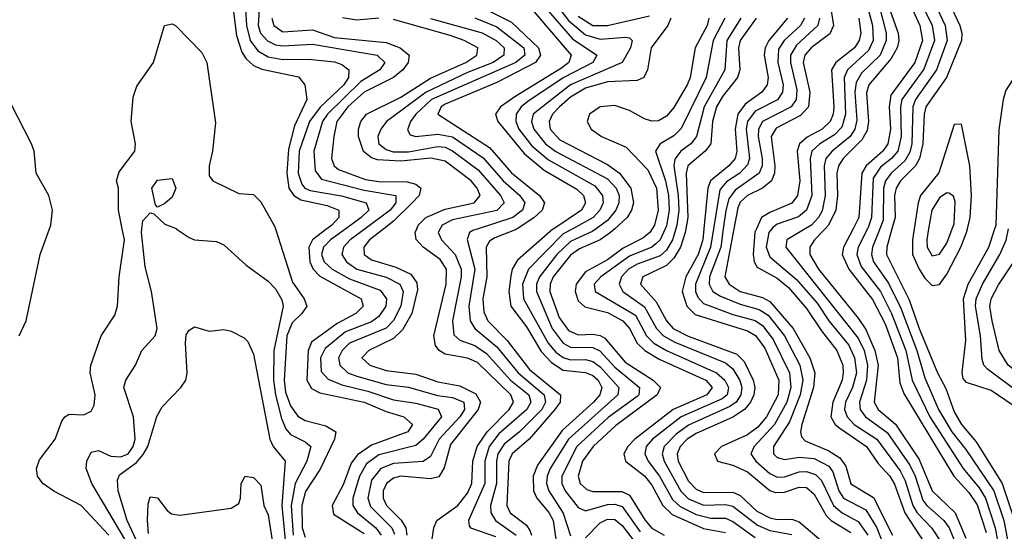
# Model space of a CAD drawing. Header units: inches. Extents: x 501365 to 657855, y 482276 to 547543.
# Tile 773 of 957: x 597236 to 599906, y 539180 to 540566. Entities that reach past the tile are written whole.
import ezdxf

# ---------------------------------------------------------------- set-up
doc = ezdxf.new("R2010")
doc.units = ezdxf.units.IN
doc.header["$MEASUREMENT"] = 0
doc.layers.add('A5593', color=7, linetype='Continuous')
doc.layers.add('A5594', color=7, linetype='Continuous')

msp = doc.modelspace()

# ---------------------------------------------------------------- linework, layer by layer
at = {"layer": 'A5593', "color": 5}
for points, elevation in [([(597234.8, 539710), (597254, 539750), (597291.5, 539930), (597316.6, 540000)], 3020), ([(597478.2, 539170), (597402.7, 539250), (597328.7, 539288.7), (597298.9, 539310), (597284.5, 539330), (597281.7, 539350), (597290, 539374.3), (597332.1, 539430), (597350, 539478.9), (597358.7, 539490), (597370, 539497.3), (597410, 539495.8), (597430, 539505.4), (597438.4, 539521.6), (597440.4, 539550), (597426.9, 539610), (597429.4, 539630), (597457.3, 539710), (597494.1, 539765.9), (597501.7, 539790), (597505.5, 539870), (597520.3, 539970), (597514.3, 540000)], 2980), ([(597538.7, 539130), (597432.1, 539310), (597416.7, 539350), (597418, 539370), (597430, 539394.8), (597450, 539399), (597483.5, 539383.5), (597510, 539381.6), (597530, 539390.4), (597543.7, 539410), (597549, 539430), (597544.6, 539490), (597518.6, 539570), (597524.2, 539590), (597549.8, 539630), (597566.9, 539670), (597603.2, 539710), (597608.7, 539730), (597593.8, 539830), (597576.3, 539896.3), (597566.6, 539990), (597567.7, 540000)], 2960), ([(597660.8, 540000), (597696.1, 539976.1), (597710.1, 539970.1), (597770, 539965), (597790, 539956.2), (597850, 539900.8), (597910, 539857.8), (597930, 539837.3), (597947.3, 539807.3), (597950.6, 539790), (597925, 539670), (597924.2, 539590), (597929.6, 539550), (597945.7, 539485.7), (597957.7, 539457.7), (597970, 539442.4), (598010, 539423.1), (598025.7, 539410), (598015.1, 539370), (597983.4, 539310), (597972.7, 539250), (597977.6, 539170)], 2960), ([(597929.4, 540000), (597975.6, 539855.6), (598007.1, 539810), (598014.7, 539790), (598001.4, 539770), (597975.4, 539744.6), (597960.5, 539710), (597953.1, 539590), (597957.3, 539557.3), (597970, 539519.9), (597990, 539491.8), (598010, 539480.9), (598066.3, 539466.2), (598093.8, 539450), (598089.5, 539430), (598051, 539349), (598011.5, 539288.5), (598000.8, 539250), (598001.8, 539190), (598010, 539164.3)], 2980), ([(598069, 540000), (598029.8, 539970), (598020, 539950), (598022.5, 539910), (598032, 539890), (598050, 539871.6), (598161.7, 539810), (598167.8, 539790), (598147.2, 539770), (598097, 539743), (598027.7, 539692.3), (598018.6, 539670), (598015.1, 539590), (598027.5, 539567.5), (598050, 539555.3), (598170.1, 539530.2), (598230, 539504.5), (598277.5, 539490), (598300.8, 539470), (598288.6, 539450), (598190, 539413.6), (598152.3, 539387.7), (598135.2, 539364.8), (598113.4, 539306.6), (598083.6, 539250), (598087.1, 539227.1), (598170, 539174.3)], 3020), ([(598120.5, 540000), (598078.9, 539970), (598059.9, 539950), (598054.6, 539930), (598061.7, 539910), (598083.6, 539890), (598130, 539864.4), (598213.8, 539833.8), (598230.8, 539810), (598228.5, 539790), (598210, 539762), (598190, 539748.1), (598119.4, 539720.6), (598064.6, 539675.4), (598051.8, 539650), (598053.5, 539613.5), (598072.3, 539592.3), (598110, 539577.1), (598180.3, 539560.3), (598250, 539536.1), (598310, 539527), (598370.8, 539510.8), (598379.7, 539490), (598330, 539429.9), (598310, 539412.7), (598210, 539387.5), (598176.7, 539363.4), (598157.4, 539330), (598139.2, 539270), (598139.6, 539250), (598152.1, 539230), (598202.1, 539190), (598216.4, 539170)], 3040), ([(598172.7, 540000), (598132.1, 539970), (598114.6, 539950), (598109.4, 539930), (598121.9, 539910), (598150.6, 539890.6), (598230, 539869.1), (598266.5, 539850), (598275.6, 539830), (598270, 539790), (598250, 539750.9), (598229.8, 539730.2), (598130, 539689.7), (598110.1, 539670), (598100.5, 539650), (598103.8, 539630), (598125.8, 539610), (598150, 539600.8), (598230, 539578), (598290, 539571.2), (598368.7, 539548.6), (598410, 539543.1), (598440.8, 539530), (598442, 539510), (598429.6, 539490), (598373.4, 539430), (598350, 539383), (598330, 539369), (598250, 539364.3), (598215.4, 539350), (598190, 539319), (598179.8, 539270), (598187.3, 539247.3), (598245.5, 539190), (598252.6, 539172.6)], 3060), ([(598223.2, 540000), (598184.4, 539970), (598169.5, 539950), (598170.1, 539930), (598190, 539915.4), (598255.8, 539895.8), (598296.9, 539876.9), (598313.3, 539853.3), (598314.5, 539834.5), (598299.3, 539770), (598274, 539726), (598250, 539702.5), (598183, 539670), (598164, 539650), (598185.3, 539630), (598230, 539616.2), (598310, 539606.3), (598370, 539585.2), (598430, 539574.4), (598472.9, 539552.9), (598485.7, 539530), (598479.1, 539510), (598404.1, 539415.9), (598387.3, 539352.7), (598372.5, 539327.5), (598350, 539322.6), (598270, 539329.7), (598250, 539324.3), (598230.4, 539310), (598221.7, 539290), (598221.8, 539270), (598230.5, 539250), (598270.1, 539210.1), (598282.8, 539190), (598286.1, 539170)], 3080), ([(598349.6, 539130), (598359.3, 539190), (598367.2, 539210), (598424.1, 539250), (598450, 539283.3), (598462.4, 539310), (598465, 539370), (598476.9, 539410), (598503.6, 539450), (598562.9, 539510), (598574.8, 539530), (598568.2, 539550), (598477.4, 539637.4), (598450, 539649.7), (598390, 539660.5), (598373.6, 539670), (598363.6, 539683.6), (598359.1, 539710), (598392.6, 539850), (598393.3, 539890), (598376.5, 539916.5), (598330.1, 539950), (598311, 539971), (598308.5, 539990), (598312.7, 540000)], 3120), ([(598376.1, 540000), (598370.4, 539990), (598379.5, 539970), (598417, 539930), (598433.4, 539890), (598433.3, 539870), (598409.6, 539750), (598412.9, 539712.9), (598430, 539698), (598470, 539683.4), (598501.6, 539661.6), (598567.3, 539590), (598616.8, 539550), (598621.9, 539530), (598611.1, 539510), (598535.6, 539444.4), (598509.4, 539410), (598497.5, 539370), (598497.2, 539310), (598453.2, 539210), (598454.9, 539194.9), (598458.4, 539190), (598526.1, 539166.1)], 3140), ([(598479.2, 540000), (598464.6, 539995.4), (598456, 539990), (598449.2, 539970.8), (598469.9, 539890), (598453.8, 539790), (598457.4, 539750), (598470.6, 539730), (598530, 539680.3), (598587.4, 539610), (598658.4, 539550), (598662.1, 539530), (598651.8, 539510), (598591.5, 539450), (598550, 539416.5), (598533, 539390), (598528.6, 539370), (598528.9, 539310), (598513.1, 539250), (598513.3, 539230), (598526.6, 539210), (598582, 539170)], 3160), ([(598585.4, 540000), (598582.1, 539997.9), (598524.3, 539975.7), (598510, 539966), (598501.2, 539950), (598502.7, 539870), (598492, 539810), (598494.7, 539774.7), (598505.9, 539750), (598557.5, 539697.5), (598618.7, 539618.7), (598702.9, 539550), (598702, 539530), (598687.4, 539510), (598617.2, 539430), (598571.2, 539390), (598562.2, 539370), (598557, 539250), (598566.4, 539230), (598610, 539197.4), (598620.7, 539180.7), (598624.2, 539170)], 3180), ([(598684.2, 540000), (598681.7, 539998.3), (598585.6, 539914.4), (598571.9, 539890), (598568, 539872), (598562.3, 539830), (598567.8, 539790), (598610, 539734.6), (598650, 539667.6), (598677.8, 539637.8), (598710, 539616.8), (598770, 539610.6), (598790, 539602.5), (598804.6, 539590), (598814.8, 539570), (598809.4, 539550), (598791.7, 539530), (598706.9, 539453.1), (598640.6, 539359.4), (598628, 539330), (598629.5, 539290), (598638, 539270), (598671.1, 539231.1), (598682.4, 539210), (598693.4, 539133.4)], 3220), ([(598736.1, 540000), (598710, 539985.7), (598615.9, 539890), (598599.8, 539850), (598602.2, 539810), (598669.2, 539690), (598690, 539665.4), (598710, 539651), (598730, 539645), (598770, 539645.5), (598790, 539640.6), (598810, 539625.4), (598861, 539570), (598858.3, 539550), (598724.2, 539430), (598674.8, 539350), (598666.3, 539330), (598664.9, 539310), (598670.7, 539290), (598710.1, 539229.9), (598730, 539168.4)], 3240), ([(598799.6, 540000), (598790, 539992.9), (598730, 539965), (598692.8, 539930), (598645.2, 539870), (598637.9, 539850), (598637.3, 539830), (598680.1, 539730), (598709.5, 539689.5), (598730, 539679.5), (598790, 539678.5), (598809.6, 539669.6), (598850, 539624.6), (598916.5, 539570), (598914.5, 539550), (598910, 539545.6), (598831.4, 539488.6), (598747.2, 539410), (598706.2, 539330), (598706.4, 539310), (598714.9, 539290), (598750, 539244.6), (598770, 539235.9), (598830, 539252.9), (598850, 539254.1), (598870, 539247.4), (598918.9, 539178.9)], 3260), ([(598849.6, 540000), (598838.4, 539990), (598810, 539969.5), (598754.5, 539945.5), (598730, 539928.5), (598682.9, 539870), (598674.6, 539850), (598673.5, 539830), (598699.3, 539759.3), (598723.8, 539723.8), (598750, 539712.7), (598790, 539714), (598810, 539710.6), (598823.1, 539703.1), (598878.3, 539638.3), (598954.1, 539590), (598974.1, 539570), (598964.9, 539550), (598852.8, 539467.2), (598791.4, 539410), (598762, 539370), (598750.6, 539330), (598756.1, 539310), (598773.6, 539293.6), (598790, 539288.1), (598868.5, 539288.5), (598890, 539278.1), (598931.2, 539211.1), (598950, 539189.1), (598983.2, 539170)], 3280), ([(598951.4, 540000), (598945.2, 539990), (598925.6, 539974.4), (598872.9, 539947.1), (598830, 539915.8), (598770, 539883.6), (598745.3, 539850), (598742, 539830), (598750, 539804.6), (598768.2, 539788.2), (598830, 539773.4), (598871.6, 539750), (598889.2, 539730), (598910.4, 539690), (598931.1, 539670), (598970, 539646.8), (599096.5, 539590), (599113.9, 539570), (599099.5, 539550), (599007.7, 539510), (598904, 539430), (598885.2, 539410), (598874.4, 539390), (598879.2, 539370), (598930.4, 539330.4), (598950, 539305), (598979.7, 539250), (599005.4, 539225.4), (599090, 539187.5), (599150, 539176.7)], 3320), ([(598986.5, 540000), (598972.4, 539970), (598961.3, 539958.7), (598950, 539950), (598890, 539926), (598811.8, 539870), (598794.2, 539850), (598796.9, 539830), (598905.6, 539765.6), (598936, 539710), (598955.5, 539690), (598989.8, 539669.8), (599125.3, 539610), (599148.5, 539590), (599158.5, 539570), (599154.2, 539550), (599141.3, 539538.7), (599030, 539490), (598952.1, 539430), (598935.2, 539410), (598931, 539390), (598940, 539370), (598970.9, 539330), (599006.3, 539266.3), (599027.1, 539247.1), (599070, 539225.7), (599110, 539215.9), (599150, 539215.6), (599170, 539206.7), (599230, 539163.8)], 3340), ([(599015.5, 540000), (599006.6, 539970), (598990, 539942), (598973.1, 539926.9), (598910, 539904.3), (598886.6, 539890), (598868.1, 539870), (598861.7, 539850), (598871.2, 539830), (598930, 539788.5), (598963, 539730), (598981.6, 539710), (599012.2, 539692.2), (599150, 539636.4), (599170, 539620.1), (599188.7, 539588.7), (599194, 539570), (599191.9, 539550), (599179.1, 539530), (599161.9, 539518.1), (599050, 539467.6), (599016.3, 539443.7), (598983.9, 539410), (598978.1, 539390), (598983.2, 539370), (599028.7, 539288.7), (599050, 539268.3), (599090, 539250.9), (599150, 539252.9), (599170, 539248.6), (599236.6, 539196.6), (599270, 539182.1), (599330, 539171.7)], 3360), ([(599042.3, 540000), (599040.6, 539990), (599027.6, 539950), (599010, 539920.5), (598990, 539900.6), (598925.5, 539870), (598919.9, 539850), (598962.3, 539802.3), (598989.7, 539750), (599007.8, 539730), (599048.9, 539708.9), (599180.3, 539660.3), (599200.1, 539640.1), (599225.3, 539590), (599229.7, 539570), (599227.1, 539550), (599217.9, 539530), (599201.3, 539510), (599170.1, 539489.9), (599070, 539445.5), (599046.1, 539430), (599026.8, 539410), (599019.2, 539390), (599021.8, 539370), (599050, 539315.7), (599070, 539294.6), (599090, 539285.4), (599170, 539286.7), (599190, 539277), (599234.7, 539234.7), (599270, 539216.4), (599290, 539212.4), (599330, 539213.5), (599350, 539206.1), (599415.4, 539150)], 3380), ([(599091.5, 540000), (599088.6, 539970), (599075.9, 539930), (599042.4, 539870), (599032.7, 539830), (599044.9, 539790), (599067.3, 539767.3), (599210, 539723.1), (599230.9, 539710.9), (599256.2, 539676.2), (599294.1, 539590), (599292.4, 539550), (599261.1, 539490), (599237.3, 539462.7), (599210, 539441.3), (599138.8, 539410), (599120.5, 539390), (599128.3, 539370), (599170, 539359.1), (599210, 539341.5), (599270, 539290.5), (599285.5, 539285.5), (599310, 539286.2), (599350, 539300.3), (599370, 539298.6), (599390, 539281.2), (599423, 539223), (599436.1, 539210), (599490, 539177.2)], 3420), ([(599117.8, 540000), (599109.7, 539950.3), (599068.5, 539850), (599068.8, 539830), (599074.6, 539814.6), (599090, 539797.6), (599170, 539767.5), (599230, 539751.3), (599250, 539737.7), (599279.5, 539699.5), (599323.8, 539610), (599326.9, 539570), (599316.6, 539530), (599282.9, 539470), (599227.8, 539410), (599218.8, 539390), (599232.1, 539370), (599270, 539336.6), (599290, 539327.3), (599310, 539328.3), (599350, 539341.2), (599370, 539342.5), (599394.2, 539334.2), (599410, 539317.9), (599442.6, 539250), (599466.5, 539230), (599510, 539206.8), (599536.2, 539170)], 3440), ([(599144, 540000), (599137, 539950), (599106.7, 539870), (599105.4, 539850), (599115.8, 539830), (599136.8, 539816.8), (599190, 539795.2), (599241.4, 539781.4), (599265.6, 539765.6), (599309.9, 539710), (599351.5, 539630), (599359.8, 539590), (599352.7, 539550), (599323.5, 539476.5), (599280.3, 539410), (599280.4, 539390), (599290, 539379.9), (599310, 539374.4), (599350, 539381.1), (599390, 539377.3), (599430, 539356.8), (599441.3, 539341.2), (599456.8, 539290), (599469.8, 539270), (599530, 539238.9), (599560, 539190), (599575.3, 539150)], 3460), ([(599172.5, 540000), (599148.4, 539870), (599159.7, 539850), (599190, 539830.2), (599250, 539813.6), (599270, 539802.4), (599333.6, 539730), (599378.5, 539650), (599392.3, 539610), (599388.6, 539570), (599356.6, 539470), (599353.3, 539450), (599356.4, 539436.4), (599365.6, 539425.6), (599430, 539398.7), (599459.6, 539379.6), (599476.4, 539356.4), (599490, 539308.7), (599551.5, 539271.5), (599602.9, 539170)], 3480), ([(599234.2, 540000), (599229.8, 539990.2), (599224.8, 539930), (599227.6, 539910), (599236, 539896), (599290, 539865.7), (599320.5, 539840.5), (599370, 539784.2), (599410, 539722.9), (599452.2, 539670), (599467.8, 539630), (599469.3, 539610), (599466, 539590), (599441, 539530), (599435.9, 539490), (599447.3, 539470), (599459.6, 539459.6), (599532.6, 539410), (599564, 539364), (599595.1, 539330), (599608.2, 539308.2), (599635.9, 539230), (599688.3, 539150)], 3520), ([(599275.3, 540000), (599267.4, 539990), (599260.3, 539950), (599270, 539923.7), (599342.3, 539862.3), (599398.2, 539798.2), (599430, 539750), (599484.7, 539684.7), (599499.9, 539650), (599505, 539610), (599494.4, 539570), (599475.5, 539530), (599472.8, 539510), (599479.4, 539490), (599499.1, 539470), (599560.3, 539430), (599623.9, 539343.9), (599637.3, 539317.3), (599657.7, 539250), (599670, 539230), (599709.2, 539189.2), (599730, 539157.4)], 3540), ([(599366.1, 540000), (599316.3, 539970), (599313.9, 539950), (599510, 539703.7), (599525.5, 539670), (599535.4, 539630), (599532.6, 539590), (599513.6, 539530), (599514.8, 539510), (599529.8, 539490), (599588, 539448), (599650, 539359.3), (599664.6, 539330), (599685.1, 539265.1), (599696, 539250), (599742.2, 539210), (599756, 539190), (599773.1, 539150)], 3560), ([(599420.1, 540000), (599391.6, 539970), (599378.6, 539950), (599378.9, 539930), (599402, 539890), (599510, 539757.9), (599530, 539727.1), (599554.6, 539670), (599564, 539630), (599553.2, 539530), (599564.1, 539510), (599610.8, 539470.8), (599674.6, 539374.6), (599710, 539290), (599772.4, 539230), (599801.8, 539161.8)], 3580), ([(599495.7, 540000), (599469.6, 539950), (599466.5, 539930), (599483.9, 539890), (599548.4, 539808.4), (599582.6, 539742.6), (599616.1, 539650), (599622.9, 539582.9), (599633.6, 539553.6), (599768.6, 539330), (599810, 539285.4), (599832.1, 539252.1), (599856.7, 539176.7)], 3620), ([(599535.3, 540000), (599509.3, 539950), (599505.8, 539930), (599517.8, 539897.8), (599570, 539830.3), (599600.3, 539770), (599639, 539670), (599656.3, 539590), (599704.1, 539490), (599794.6, 539350), (599838, 539298), (599855, 539270), (599881.5, 539190), (599899.2, 539090)], 3640), ([(599568.1, 540000), (599548.5, 539950), (599545.5, 539930), (599551.6, 539910), (599592.1, 539852.1), (599625, 539785), (599668.8, 539670), (599690, 539595.8), (599727.8, 539510), (599763.4, 539450), (599801.7, 539401.7), (599877.3, 539290), (599904.5, 539210), (599924.3, 539104.3)], 3660), ([(599601.1, 540000), (599587.1, 539950), (599586.3, 539930), (599647.6, 539807.6), (599675.4, 539730), (599724.6, 539610), (599747.4, 539567.4), (599770, 539503.6), (599789.6, 539470), (599830, 539422.3), (599900.1, 539310), (599933.9, 539210)], 3680), ([(599661.8, 540000), (599657.4, 539970), (599656.8, 539930), (599675, 539890), (599690, 539866.3), (599710, 539846.3), (599730, 539849.1), (599750, 539876.6), (599787.8, 539950), (599803.8, 539990), (599806.2, 540000)], 3720), ([(599700.7, 540000), (599695.4, 539970), (599696.6, 539950), (599710, 539926.2), (599730, 539930.7), (599750, 539960.7), (599764.9, 540000)], 3740), ([(600000, 539489), (599950, 539507.4), (599870, 539561.6), (599803.2, 539583.2), (599794.3, 539594.3), (599791.2, 539610), (599801.6, 539698.4), (599794.8, 539810), (599808, 539850), (599863.9, 539950), (599880.5, 540000)], 3680), ([(600000, 539529.6), (599970, 539540.9), (599950, 539552.9), (599859.9, 539619.8), (599850.6, 539630), (599846, 539646), (599841.2, 539710), (599827.5, 539790), (599829.4, 539810), (599846.4, 539850), (599894.2, 539930), (599910.9, 539969.1), (599917.1, 540000)], 3660), ([(600000, 539574.5), (599970, 539587.8), (599916.7, 539630), (599892.3, 539670), (599872.9, 539750), (599867, 539790), (599870.4, 539810), (599890, 539848), (599939.2, 539920.8), (599966.9, 540000)], 3640), ([(597564.9, 539130), (597527.7, 539210), (597503.4, 539290), (597501.5, 539318.5), (597506.7, 539333.3), (597553.1, 539366.9), (597571.4, 539388.6), (597583.6, 539410), (597608.3, 539491.7), (597622.1, 539517.9), (597672.8, 539570), (597686.2, 539590), (597689.9, 539610), (597685.4, 539690), (597687.9, 539712.1), (597695.3, 539724.7), (597710, 539734.2), (597750, 539722.4), (597790, 539727), (597810, 539722.3), (597844.6, 539704.6), (597854.7, 539694.7), (597870, 539660.4), (597914.1, 539430), (597923.8, 539410), (597956.2, 539370), (597946.7, 539250), (597957.8, 539137.8)], 2940), ([(597585.8, 539174.2), (597582.3, 539210), (597584.9, 539255.1), (597590, 539274), (597610, 539270.7), (597636.3, 539236.3), (597648, 539228), (597670, 539224), (597810, 539243), (597830, 539256), (597835.1, 539270), (597836.3, 539310), (597847.8, 539330), (597870, 539326.4), (597890, 539304.9), (597898.3, 539250), (597910, 539224.6), (597963.5, 538883.5)], 2920), ([(598770, 539162.8), (598810, 539203.3), (598830, 539213.4), (598850, 539211.9), (598870, 539195.7), (598905.3, 539150)], 3240)]:
    msp.add_lwpolyline(points, dxfattribs=dict(at, elevation=elevation))
at = {"layer": 'A5594', "color": 5}
for points, elevation in [([(599925.6, 540950), (599852.8, 540870), (599813.4, 540786.6), (599768.2, 540731.8), (599758, 540710), (599752.3, 540630), (599757.3, 540610), (599785.4, 540550), (599790.5, 540530), (599789.4, 540510), (599749.1, 540410), (599693.5, 540330), (599688.7, 540310), (599684.8, 540230), (599676.1, 540190), (599664.7, 540170), (599624.2, 540130), (599612.4, 540110), (599608.5, 540090), (599609.6, 540030), (599601.1, 540000)], 3680), ([(599522, 540650), (599548.1, 540550), (599550.4, 540509.6), (599537.3, 540482.7), (599480.4, 540430), (599471.5, 540410), (599474.9, 540310), (599465, 540275), (599445.9, 540254.1), (599405.5, 540230), (599384.4, 540210), (599379.9, 540190), (599383.9, 540090), (599370, 540050), (599348, 540032), (599290, 540012.5), (599277.4, 540002.6), (599275.3, 540000)], 3540), ([(598670, 540635), (598724.1, 540564.1), (598770, 540525.3), (598810, 540513.7), (598879.1, 540519.1), (598890, 540517.2), (598897.1, 540510), (598892.3, 540490), (598870, 540450), (598730, 540390.1), (598628.6, 540310), (598623.5, 540290), (598629.8, 540270), (598662.2, 540230), (598690, 540209), (598830, 540135), (598853.5, 540110), (598861.2, 540090), (598860.9, 540070), (598852.4, 540050), (598830, 540022.6), (598799.6, 540000)], 3260), ([(599556.6, 540643.4), (599585.2, 540530), (599586, 540510), (599569, 540470), (599519.1, 540420.9), (599504.4, 540395.6), (599501, 540370), (599505.6, 540294.4), (599500.5, 540270), (599487.9, 540250), (599439.3, 540210), (599422.1, 540190), (599417.4, 540170), (599420.3, 540090), (599412, 540048), (599402, 540030), (599382.7, 540010), (599366.1, 540000)], 3560), ([(597815, 540595), (597823.7, 540523.7), (597838.3, 540478.3), (597850, 540460.3), (597870, 540442.4), (597892.4, 540432.4), (597991.8, 540411.8), (598009.5, 540390), (598015.1, 540350), (597981.2, 540278.8), (597965, 540215), (597960.8, 540150), (597965.7, 540110), (597979.1, 540090), (597998.2, 540078.2), (598070, 540062.9), (598101.1, 540050), (598101.1, 540030), (598082.1, 540010), (598069, 540000)], 3020), ([(597847.9, 540610), (597850.8, 540550), (597861.3, 540510), (597881.9, 540481.9), (597910, 540465.9), (597950, 540458.6), (598019.2, 540459.2), (598090, 540451.9), (598110, 540444.4), (598128.5, 540430), (598127.3, 540410), (598115, 540390), (598050.9, 540329.1), (598021.8, 540290), (597994.2, 540210), (597991.1, 540150), (598000.8, 540120.8), (598009.7, 540109.7), (598023.4, 540103.4), (598108.7, 540088.7), (598175.3, 540070), (598183, 540050), (598162.2, 540030), (598120.5, 540000)], 3040), ([(597886.3, 540610), (597883.2, 540550), (597889.5, 540530), (597908.5, 540508.5), (597930, 540498.2), (597950, 540494.9), (598030, 540499.6), (598205.8, 540470), (598226, 540450), (598213.1, 540430), (598161.6, 540398.4), (598070.4, 540310), (598057.6, 540290), (598033.6, 540210), (598037, 540157), (598054.1, 540134.1), (598170, 540104.7), (598256, 540090), (598256.3, 540070), (598240.3, 540050), (598172.7, 540000)], 3060), ([(598651.1, 540611.1), (598734.7, 540514.7), (598801, 540470), (598790.1, 540450), (598711.3, 540410), (598614.9, 540345.1), (598595.8, 540330), (598582.4, 540310), (598581.4, 540290), (598589.5, 540270), (598624.7, 540224.7), (598670, 540186.1), (598795.7, 540115.7), (598816.4, 540090), (598818.1, 540070), (598809.3, 540050), (598790.8, 540030), (598736.1, 540000)], 3240), ([(599649.3, 540610), (599676.8, 540550), (599683.8, 540510), (599663, 540450), (599598.5, 540361.5), (599593.9, 540330), (599597.4, 540270), (599590.4, 540230), (599576.2, 540210), (599531.4, 540170), (599519.9, 540150), (599511.4, 540030), (599495.7, 540000)], 3620), ([(599683.7, 540603.8), (599710.6, 540550), (599716.3, 540510), (599687.8, 540432.2), (599628.2, 540350), (599624.8, 540330), (599626.4, 540250), (599616.9, 540210), (599600.3, 540190), (599570, 540167), (599550, 540137.2), (599545.6, 540030), (599536.9, 540003.1), (599535.3, 540000)], 3640), ([(599717.4, 540610), (599745.9, 540550), (599750.8, 540510), (599722, 540430), (599664.7, 540350), (599657.5, 540330), (599655.1, 540230), (599650, 540207.2), (599636.6, 540183.4), (599598.7, 540150), (599583.5, 540130), (599578.2, 540110), (599577.1, 540022.9), (599568.1, 540000)], 3660), ([(597919.5, 540570), (597925.6, 540550), (597950, 540533.6), (598030, 540539.1), (598090, 540518), (598230, 540504.8), (598267.6, 540490), (598292.6, 540470), (598289.4, 540450), (598275.3, 540430), (598250, 540410), (598170, 540369.8), (598126.2, 540330), (598096.2, 540290), (598087.5, 540250), (598082, 540190), (598088.5, 540170), (598100.7, 540160.7), (598173.7, 540133.7), (598210, 540127.6), (598287.1, 540127.1), (598310, 540121), (598323.9, 540110), (598319.1, 540090), (598299.9, 540070), (598250, 540020.7), (598223.2, 540000)], 3080), ([(598210.4, 540570.5), (598150, 540564.7), (598111.4, 540571.4)], 3120), ([(598350, 540569.3), (598490, 540530.2), (598528.2, 540510), (598549.5, 540490), (598548.5, 540470), (598520.3, 540450), (598450, 540422.9), (598338.3, 540370), (598230.7, 540290), (598215.3, 540270), (598206.8, 540250), (598210.1, 540230), (598230, 540214.8), (598248.5, 540208.5), (598290, 540208.5), (598370, 540222.4), (598390, 540220.7), (598410, 540210.8), (598479, 540159), (598540.2, 540090), (598549.4, 540070), (598530, 540049.1), (598410, 540024.4), (598381.7, 540010), (598376.1, 540000)], 3140), ([(598470, 540571), (598530, 540547), (598603.4, 540490), (598605.4, 540470), (598581.5, 540450), (598352.6, 540350), (598310, 540310), (598295.7, 540290), (598288, 540268), (598294.7, 540254.7), (598310.1, 540250.1), (598370, 540255.8), (598410, 540248.4), (598492.4, 540192.4), (598546.9, 540130), (598592.1, 540090), (598605.4, 540070), (598599.5, 540050), (598573.3, 540030), (598479.2, 540000)], 3160), ([(598510, 540589.4), (598570, 540559.3), (598642.6, 540490), (598647.9, 540470), (598634.3, 540450), (598530, 540396.1), (598390, 540337.1), (598379.1, 540330), (598370.1, 540310), (598510, 540220.3), (598570, 540151.4), (598645.8, 540090), (598659.3, 540070), (598652.7, 540050), (598630, 540029.4), (598585.4, 540000)], 3180), ([(598630, 540588.7), (598731.4, 540470), (598724.7, 540450), (598705.3, 540434.7), (598581.3, 540358.7), (598540.1, 540330), (598525.9, 540310), (598532.4, 540290), (598604.1, 540204.1), (598658.2, 540158.2), (598747, 540107), (598764.6, 540090), (598770, 540070), (598759.7, 540050), (598684.2, 540000)], 3220), ([(599001.5, 540570), (598993.9, 540550), (598948.1, 540490), (598938.7, 540430), (598928.3, 540410), (598910, 540401.6), (598830, 540398.2), (598770, 540380.3), (598730, 540356.3), (598699.4, 540330), (598680.8, 540310), (598671.5, 540290), (598674.7, 540270), (598701, 540241), (598830, 540173.9), (598862.4, 540150), (598893, 540110), (598900.1, 540070), (598895.2, 540050), (598883.2, 540030), (598849.6, 540000)], 3280), ([(598750, 540575.4), (598790, 540550.4), (598830, 540550), (598943.7, 540576.3)], 3280), ([(599104.6, 540570), (599100.4, 540550), (599067.4, 540490), (599053.7, 540410), (599046, 540390), (599010, 540328.7), (598990, 540305.2), (598967.9, 540292.1), (598950, 540290.9), (598930, 540297.7), (598890, 540320.5), (598850, 540333.6), (598810.2, 540329.8), (598781, 540310), (598775.1, 540290), (598785.9, 540270), (598814.1, 540250), (598880.4, 540220.4), (598939, 540159), (598962.5, 540110), (598967.6, 540050), (598957.6, 540010), (598951.4, 540000)], 3320), ([(599148.1, 540570), (599116.5, 540510), (599097.2, 540410), (599030, 540271.8), (599010, 540251.5), (598972.7, 540230), (598959.7, 540210), (598987.6, 540130), (598995.7, 540090), (598996.9, 540050), (598990, 540007.6), (598986.5, 540000)], 3340), ([(599191.1, 540570), (599153.3, 540510), (599147.7, 540430), (599092.2, 540330), (599071.2, 540250), (599055.8, 540230), (599028.7, 540210), (599012.1, 540187.9), (599010, 540170), (599022, 540090), (599023.4, 540050), (599018.4, 540010), (599015.5, 540000)], 3360), ([(599233, 540570), (599189.7, 540510), (599185, 540490), (599189, 540430), (599182.5, 540410), (599141.7, 540358.3), (599125.6, 540330), (599115.1, 540290), (599109.8, 540230), (599095.2, 540210), (599048, 540170), (599043, 540150), (599047.4, 540030), (599042.3, 540000)], 3380), ([(599317.8, 540570), (599267, 540510), (599257.1, 540490), (599254.9, 540470), (599265.2, 540410), (599262.9, 540390), (599248.5, 540370), (599202.9, 540337.1), (599183.6, 540310), (599176.4, 540270), (599180.6, 540210), (599176.1, 540190), (599159.1, 540170), (599108.9, 540130), (599102.4, 540110), (599091.5, 540000)], 3420), ([(599363.8, 540570), (599353.5, 540550), (599309.4, 540510), (599294, 540486), (599291.9, 540450), (599306, 540390), (599304.3, 540370), (599290.5, 540349.5), (599230, 540318.3), (599209.8, 540290.2), (599206.2, 540270), (599215, 540190), (599210, 540172.9), (599189.2, 540150.8), (599152.8, 540127.2), (599134.9, 540105.1), (599117.8, 540000)], 3440), ([(599404.7, 540570), (599400.4, 540550), (599342.6, 540497.4), (599326.4, 540470), (599325.8, 540450), (599343.7, 540376.3), (599341.7, 540350), (599327.9, 540330), (599250, 540290.2), (599239.5, 540270), (599238.4, 540250), (599249.5, 540190), (599249.1, 540170), (599241.1, 540150), (599175.7, 540104.3), (599159.4, 540080.6), (599150.9, 540049.1), (599144, 540000)], 3460), ([(599436.4, 540590), (599443, 540550), (599432.6, 540527.4), (599381.9, 540490), (599364.8, 540470), (599360.7, 540450), (599378.9, 540370), (599375.1, 540330), (599353.3, 540306.7), (599287.3, 540272.7), (599273.3, 540250), (599284.1, 540170), (599282.8, 540150), (599274.9, 540130), (599250.4, 540110), (599209.3, 540090), (599190, 540071.5), (599183, 540056.9), (599172.5, 540000)], 3480), ([(599511.8, 540570), (599516.5, 540530), (599512.4, 540510), (599499.3, 540490), (599448.8, 540450), (599437.7, 540430), (599443.8, 540330), (599441.9, 540310), (599433.7, 540290), (599412, 540270), (599371.7, 540248.3), (599350.2, 540229.8), (599344.2, 540210), (599351.4, 540130), (599344.7, 540090), (599330, 540069), (599270, 540044.3), (599247.9, 540030), (599234.2, 540000)], 3520), ([(599596, 540590), (599618.2, 540530), (599620, 540510), (599615.3, 540490), (599599.4, 540460.6), (599538.3, 540390), (599532.1, 540368), (599537.3, 540290), (599534, 540266), (599519.7, 540240.3), (599468.7, 540190), (599456.2, 540170), (599452.1, 540150), (599453.9, 540090), (599449.5, 540050), (599429.6, 540010), (599420.1, 540000)], 3580), ([(597514.3, 540000), (597504.1, 540050), (597503.9, 540110), (597498.7, 540130), (597505.6, 540154.4), (597548.5, 540210), (597550.4, 540230), (597538.6, 540290), (597543.9, 540356.1), (597554, 540386), (597598.6, 540450), (597628.9, 540550), (597650, 540555.2), (597658.7, 540550), (597730, 540476.9), (597743.8, 540450), (597767.2, 540287.2), (597759.4, 540210), (597750.1, 540170), (597750, 540143.1), (597760.3, 540130), (597830, 540095), (597870, 540092.3), (597890, 540072.8), (597927.1, 540007.1), (597929.4, 540000)], 2980), ([(598312.7, 540000), (598316.9, 540010), (598337.4, 540030), (598390, 540053.2), (598468.7, 540070), (598485, 540090), (598476.9, 540110), (598460, 540130), (598390, 540183.3), (598350.9, 540190.9), (598270, 540183), (598206.7, 540186.7), (598190, 540192.1), (598168.7, 540208.7), (598154.4, 540250), (598154.6, 540270), (598161.2, 540290), (598176.5, 540310), (598270, 540356), (598350, 540407.8), (598445.4, 540450), (598475.5, 540470), (598478.5, 540490), (598441.3, 540510), (598403.5, 540523.5), (598250, 540566.3)], 3120), ([(599880.5, 540000), (599883.8, 540010), (599892.4, 540267.6), (599903.4, 540350), (599910, 540373.6), (599930, 540403.8), (599950, 540414.3), (599970, 540416.8), (599990, 540412.7), (600000, 540407.1)], 3680), ([(597316.6, 540000), (597320.2, 540010), (597324.7, 540050), (597315.2, 540090), (597281.1, 540150), (597275.2, 540210), (597267.9, 540230), (597194.2, 540374.2)], 3020), ([(599806.2, 540000), (599813.3, 540030), (599816.6, 540090), (599812.4, 540170), (599790, 540283.1), (599770, 540282.4), (599728.6, 540151.4), (599678.8, 540090), (599672.2, 540070), (599661.8, 540000)], 3720), ([(599764.9, 540000), (599770, 540013.4), (599773.1, 540073.1), (599768.5, 540088.5), (599755.9, 540095.9), (599750, 540097), (599730, 540083.4), (599709.5, 540050.5), (599700.7, 540000)], 3740), ([(597567.7, 540000), (597570, 540020.9), (597590, 540043.1), (597599.9, 540039.9), (597630, 540012.7), (597660.3, 540000.3), (597660.8, 540000)], 2960)]:
    msp.add_lwpolyline(points, dxfattribs=dict(at, elevation=elevation))
at = {"layer": 'A5594', "color": 5, "elevation": 2960}
msp.add_lwpolyline([(597610, 540058), (597604.4, 540064.4), (597594.3, 540110), (597610, 540131.5), (597650, 540136.4), (597659.7, 540110), (597650, 540085.4), (597630, 540068)], close=True, dxfattribs=at)

doc.saveas('drawing.dxf')
